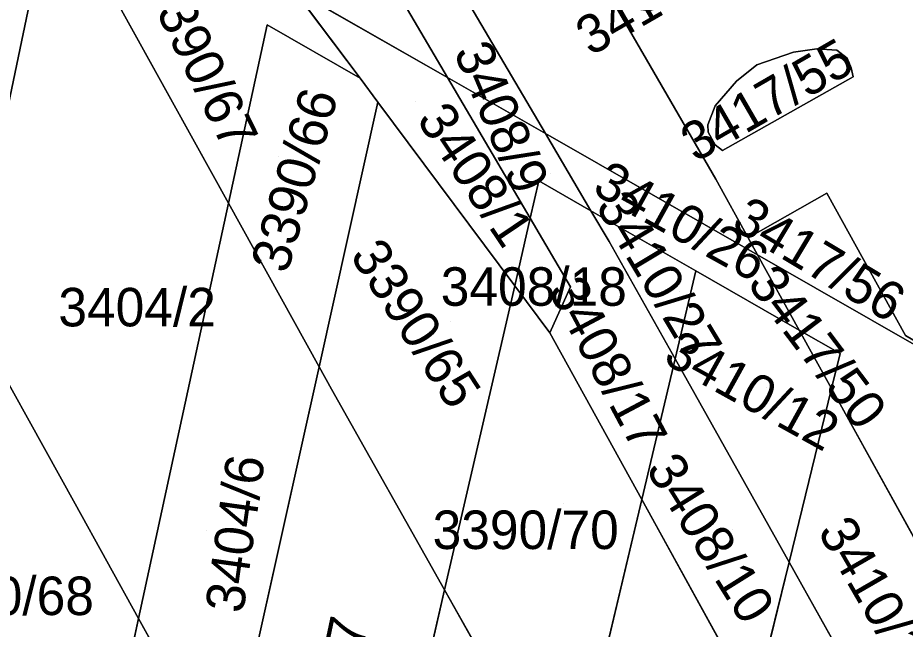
# Model space of a CAD drawing. Extents: x -262715 to -259381, y -1237238 to -1231182.
# Drawn here: x -261850.05 to -261803.95, y -1236053.56 to -1236021.81 of the extents above; entities that cross this region are included whole.
import ezdxf

# ---------------------------------------------------------------- set-up
doc = ezdxf.new("R2010")
doc.units = 0
for name, color, linetype in [('body_kn', 7, 'Continuous'), ('kladpar_druhypozemkov', 7, 'Continuous'), ('kladpar_hranice', 7, 'Continuous'), ('kladpar_parcelnecisla', 7, 'Continuous'), ('kladpar_plochy', 7, 'Continuous')]:
    doc.layers.add(name, color=color, linetype=linetype)

msp = doc.modelspace()

# ---------------------------------------------------------------- linework, layer by layer
at = {"layer": 'body_kn'}
for p, q in [((-261837.1, -1236022.19), (-261837.1, -1236022.19)), ((-261809.75, -1236023.61), (-261809.75, -1236023.61)), ((-261808.54, -1236023.43), (-261808.54, -1236023.43)), ((-261807.51, -1236023.5), (-261807.51, -1236023.5)), ((-261806.97, -1236023.91), (-261806.97, -1236023.91)), ((-261811.66, -1236024.26), (-261811.66, -1236024.26)), ((-261806.77, -1236024.41), (-261806.77, -1236024.41)), ((-261832.27, -1236024.96), (-261832.27, -1236024.96)), ((-261832.27, -1236024.96), (-261832.27, -1236024.96)), ((-261827.73, -1236024.92), (-261827.73, -1236024.92)), ((-261806.65, -1236024.88), (-261806.65, -1236024.88)), ((-261806.65, -1236024.88), (-261806.65, -1236024.88)), ((-261812.71, -1236025.11), (-261812.71, -1236025.11)), ((-261831.35, -1236026.2), (-261831.35, -1236026.2)), ((-261831.35, -1236026.2), (-261831.35, -1236026.2)), ((-261813.83, -1236026.39), (-261813.83, -1236026.39)), ((-261814.2, -1236027.37), (-261814.2, -1236027.37)), ((-261814.19, -1236027.75), (-261814.19, -1236027.75)), ((-261822.64, -1236027.83), (-261822.64, -1236027.83)), ((-261822.64, -1236027.83), (-261822.64, -1236027.83)), ((-261813.82, -1236028.41), (-261813.82, -1236028.41)), ((-261813.45, -1236028.71), (-261813.45, -1236028.71)), ((-261822.99, -1236030.28), (-261822.99, -1236030.28)), ((-261813.8, -1236030.19), (-261813.8, -1236030.19)), ((-261813.8, -1236030.19), (-261813.8, -1236030.19)), ((-261808.02, -1236030.93), (-261808.02, -1236030.93)), ((-261839.1, -1236031.45), (-261839.1, -1236031.45)), ((-261839.1, -1236031.45), (-261839.1, -1236031.45)), ((-261820.28, -1236031.84), (-261820.28, -1236031.84)), ((-261823.44, -1236032.22), (-261823.44, -1236032.22)), ((-261823.44, -1236032.22), (-261823.44, -1236032.22)), ((-261812.11, -1236033.25), (-261812.11, -1236033.25)), ((-261819.33, -1236033.44), (-261819.33, -1236033.44)), ((-261811.62, -1236034.13), (-261811.62, -1236034.13)), ((-261811.62, -1236034.13), (-261811.62, -1236034.13)), ((-261814.83, -1236034.96), (-261814.83, -1236034.96)), ((-261814.83, -1236034.96), (-261814.83, -1236034.96)), ((-261814.02, -1236035.42), (-261814.02, -1236035.42)), ((-261824.24, -1236035.73), (-261824.24, -1236035.73)), ((-261824.24, -1236035.73), (-261824.24, -1236035.73)), ((-261821.34, -1236035.79), (-261821.34, -1236035.79)), ((-261822.42, -1236038.17), (-261822.42, -1236038.17)), ((-261822.42, -1236038.17), (-261822.42, -1236038.17)), ((-261809.46, -1236038.03), (-261809.46, -1236038.03)), ((-261807.34, -1236039.25), (-261807.34, -1236039.25)), ((-261815.91, -1236039.53), (-261815.91, -1236039.53)), ((-261815.91, -1236039.53), (-261815.91, -1236039.53)), ((-261834.4, -1236039.94), (-261834.4, -1236039.94)), ((-261834.4, -1236039.94), (-261834.4, -1236039.94)), ((-261833.76, -1236041.1), (-261833.76, -1236041.1)), ((-261807.78, -1236041.07), (-261807.78, -1236041.07)), ((-261807.78, -1236041.07), (-261807.78, -1236041.07)), ((-261847.06, -1236047.05), (-261847.06, -1236047.05)), ((-261817.64, -1236046.83), (-261817.64, -1236046.83)), ((-261817.64, -1236046.83), (-261817.64, -1236046.83)), ((-261809.99, -1236050.08), (-261809.99, -1236050.08)), ((-261809.99, -1236050.08), (-261809.99, -1236050.08)), ((-261827.88, -1236051.52), (-261827.88, -1236051.52)), ((-261843.77, -1236053), (-261843.77, -1236053)), ((-261843.77, -1236053), (-261843.77, -1236053))]:
    msp.add_line(p, q, dxfattribs=at)
at = {"layer": 'kladpar_druhypozemkov'}
for p, q in [((-261839.44, -1236024.2), (-261839.44, -1236024.2)), ((-261811.21, -1236025.2), (-261811.21, -1236025.2)), ((-261829.41, -1236026.17), (-261829.41, -1236026.17)), ((-261836.52, -1236029.03), (-261836.52, -1236029.03)), ((-261822.37, -1236029.9), (-261822.37, -1236029.9)), ((-261819.2, -1236031.22), (-261819.2, -1236031.22)), ((-261808.09, -1236033.51), (-261808.09, -1236033.51)), ((-261822.59, -1236035.2), (-261822.59, -1236035.2)), ((-261815.68, -1236036.05), (-261815.68, -1236036.05)), ((-261843.31, -1236036.1), (-261843.31, -1236036.1)), ((-261827.57, -1236037.6), (-261827.57, -1236037.6)), ((-261818.29, -1236039.62), (-261818.29, -1236039.62)), ((-261808.03, -1236039.42), (-261808.03, -1236039.42)), ((-261811.15, -1236041), (-261811.15, -1236041)), ((-261821.68, -1236047.01), (-261821.68, -1236047.01)), ((-261840.26, -1236048.45), (-261840.26, -1236048.45)), ((-261812.91, -1236048.39), (-261812.91, -1236048.39))]:
    msp.add_line(p, q, dxfattribs=at)
at = {"layer": 'kladpar_hranice'}
for p, q in [((-261839.1, -1236031.45), (-261849.68, -1236012.36)), ((-261849.68, -1236012.36), (-261839.1, -1236031.45)), ((-261827.73, -1236024.92), (-261835.72, -1236020.34)), ((-261835.72, -1236020.34), (-261832.27, -1236024.96)), ((-261835.72, -1236020.34), (-261827.73, -1236024.92)), ((-261832.27, -1236024.96), (-261831.35, -1236026.2)), ((-261822.64, -1236027.83), (-261827.73, -1236024.92)), ((-261823.44, -1236032.22), (-261827.73, -1236024.92)), ((-261827.73, -1236024.92), (-261822.64, -1236027.83)), ((-261827.73, -1236024.92), (-261823.44, -1236032.22)), ((-261831.35, -1236026.2), (-261834.4, -1236039.94)), ((-261834.4, -1236039.94), (-261831.35, -1236026.2)), ((-261831.35, -1236026.2), (-261824.24, -1236035.73)), ((-261811.62, -1236034.13), (-261822.64, -1236027.83)), ((-261822.64, -1236027.83), (-261811.62, -1236034.13)), ((-261820.28, -1236031.84), (-261822.64, -1236027.83)), ((-261822.64, -1236027.83), (-261820.28, -1236031.84)), ((-261839.1, -1236031.45), (-261843.77, -1236053)), ((-261843.77, -1236053), (-261839.1, -1236031.45)), ((-261834.4, -1236039.94), (-261839.1, -1236031.45)), ((-261839.1, -1236031.45), (-261834.4, -1236039.94)), ((-261820.28, -1236031.84), (-261814.83, -1236034.96)), ((-261824.24, -1236035.73), (-261823.44, -1236032.22)), ((-261823.44, -1236032.22), (-261824.24, -1236035.73)), ((-261811.62, -1236034.13), (-261809.46, -1236038.03)), ((-261814.83, -1236034.96), (-261815.91, -1236039.53)), ((-261827.88, -1236051.52), (-261824.24, -1236035.73)), ((-261824.24, -1236035.73), (-261827.88, -1236051.52)), ((-261822.42, -1236038.17), (-261824.24, -1236035.73)), ((-261809.46, -1236038.03), (-261807.78, -1236041.07)), ((-261807.78, -1236041.07), (-261809.46, -1236038.03)), ((-261817.64, -1236046.83), (-261815.91, -1236039.53)), ((-261815.91, -1236039.53), (-261817.64, -1236046.83)), ((-261815.91, -1236039.53), (-261809.99, -1236050.08)), ((-261809.99, -1236050.08), (-261815.91, -1236039.53)), ((-261834.4, -1236039.94), (-261839.16, -1236061.32)), ((-261839.16, -1236061.32), (-261834.4, -1236039.94)), ((-261807.78, -1236041.07), (-261809.99, -1236050.08)), ((-261809.99, -1236050.08), (-261807.78, -1236041.07)), ((-261807.78, -1236041.07), (-261801.15, -1236053.06)), ((-261801.15, -1236053.06), (-261807.78, -1236041.07)), ((-261821.45, -1236062.91), (-261817.64, -1236046.83)), ((-261817.64, -1236046.83), (-261821.45, -1236062.91)), ((-261817.64, -1236046.83), (-261811.79, -1236057.43)), ((-261811.79, -1236057.43), (-261817.64, -1236046.83)), ((-261811.79, -1236057.43), (-261809.99, -1236050.08)), ((-261809.99, -1236050.08), (-261811.79, -1236057.43)), ((-261809.99, -1236050.08), (-261803.4, -1236061.83)), ((-261803.4, -1236061.83), (-261809.99, -1236050.08)), ((-261832.78, -1236072.84), (-261827.88, -1236051.52)), ((-261827.88, -1236051.52), (-261832.78, -1236072.84)), ((-261827.88, -1236051.52), (-261821.45, -1236062.91)), ((-261821.45, -1236062.91), (-261827.88, -1236051.52)), ((-261847.4, -1236069.77), (-261843.77, -1236053)), ((-261843.77, -1236053), (-261847.4, -1236069.77)), ((-261843.77, -1236053), (-261839.16, -1236061.32)), ((-261839.16, -1236061.32), (-261843.77, -1236053))]:
    msp.add_line(p, q, dxfattribs=at)
for points in [[(-261852.07, -1235966.41), (-261850.48, -1235969.01), (-261842.71, -1235981.72), (-261840.51, -1235985.31), (-261833.57, -1235996.66), (-261831.66, -1235999.28), (-261819.15, -1236020.93), (-261813.8, -1236030.19), (-261812.11, -1236033.25), (-261811.62, -1236034.13)], [(-261822.64, -1236027.83), (-261840.52, -1235997.49), (-261842, -1235994.98), (-261855.89, -1235972.34)], [(-261848.7, -1235998.61), (-261842, -1235994.98), (-261840.52, -1235997.49), (-261822.64, -1236027.83)], [(-261827.73, -1236024.92), (-261843.08, -1235998.8), (-261847.39, -1236000.99), (-261848.7, -1235998.61)], [(-261835.72, -1236020.34), (-261840.37, -1236014.12), (-261847.39, -1236000.99), (-261843.08, -1235998.8), (-261827.73, -1236024.92)], [(-261852.75, -1236036.84), (-261848.33, -1236015.75), (-261856.94, -1236010.82), (-261859.75, -1236024.28)], [(-261859.75, -1236024.28), (-261856.94, -1236010.82), (-261848.33, -1236015.75), (-261852.75, -1236036.84)], [(-261813.8, -1236030.19), (-261819.15, -1236020.93), (-261817.97, -1236021.35), (-261817.27, -1236021.44), (-261816.58, -1236021.29), (-261813.01, -1236019.35), (-261801.97, -1236013.22), (-261801.04, -1236013.31), (-261799.69, -1236013.68), (-261798.88, -1236014.08), (-261787.64, -1236034.17), (-261797.32, -1236039.55), (-261798.81, -1236037.01), (-261802.59, -1236039.11), (-261803.94, -1236038.32), (-261808.02, -1236030.93), (-261812.11, -1236033.25), (-261813.8, -1236030.19)], [(-261824.24, -1236035.73), (-261831.35, -1236026.2), (-261832.27, -1236024.96), (-261835.72, -1236020.34)], [(-261839.1, -1236031.45), (-261837.1, -1236022.19), (-261832.27, -1236024.96)], [(-261832.27, -1236024.96), (-261837.1, -1236022.19), (-261839.1, -1236031.45)], [(-261813.45, -1236028.71), (-261806.65, -1236024.88), (-261806.77, -1236024.41), (-261806.97, -1236023.91), (-261807.51, -1236023.5), (-261808.54, -1236023.43), (-261809.75, -1236023.61), (-261811.66, -1236024.26), (-261812.71, -1236025.11), (-261813.83, -1236026.39), (-261814.2, -1236027.37), (-261814.19, -1236027.75), (-261813.82, -1236028.41), (-261813.45, -1236028.71)], [(-261806.65, -1236024.88), (-261813.45, -1236028.71), (-261813.82, -1236028.41), (-261814.19, -1236027.75), (-261814.2, -1236027.37), (-261813.83, -1236026.39), (-261812.71, -1236025.11), (-261811.66, -1236024.26), (-261809.75, -1236023.61), (-261808.54, -1236023.43), (-261807.51, -1236023.5), (-261806.97, -1236023.91), (-261806.77, -1236024.41), (-261806.65, -1236024.88)], [(-261823.44, -1236032.22), (-261822.99, -1236030.28), (-261820.28, -1236031.84)], [(-261820.28, -1236031.84), (-261822.99, -1236030.28), (-261823.44, -1236032.22)], [(-261799.76, -1236040.91), (-261811.62, -1236034.13), (-261812.11, -1236033.25), (-261808.02, -1236030.93), (-261803.94, -1236038.32), (-261802.59, -1236039.11), (-261798.81, -1236037.01), (-261797.32, -1236039.55), (-261799.76, -1236040.91)], [(-261815.91, -1236039.53), (-261819.33, -1236033.44), (-261820.28, -1236031.84)], [(-261809.46, -1236038.03), (-261814.02, -1236035.42), (-261814.83, -1236034.96), (-261820.28, -1236031.84)], [(-261820.28, -1236031.84), (-261819.33, -1236033.44), (-261815.91, -1236039.53)], [(-261823.44, -1236032.22), (-261821.34, -1236035.79), (-261822.42, -1236038.17)], [(-261817.64, -1236046.83), (-261822.42, -1236038.17), (-261821.34, -1236035.79), (-261823.44, -1236032.22)], [(-261809.46, -1236038.03), (-261811.62, -1236034.13), (-261799.76, -1236040.91), (-261739.55, -1236076.05), (-261712.87, -1236091.62)], [(-261815.91, -1236039.53), (-261814.83, -1236034.96), (-261814.02, -1236035.42), (-261809.46, -1236038.03)], [(-261824.24, -1236035.73), (-261822.42, -1236038.17), (-261817.64, -1236046.83)], [(-261852.75, -1236036.84), (-261847.06, -1236047.05), (-261843.77, -1236053)], [(-261843.77, -1236053), (-261847.06, -1236047.05), (-261852.75, -1236036.84)], [(-261807.78, -1236041.07), (-261807.34, -1236039.25), (-261809.46, -1236038.03)], [(-261809.46, -1236038.03), (-261807.34, -1236039.25), (-261807.78, -1236041.07)], [(-261834.4, -1236039.94), (-261833.76, -1236041.1), (-261827.88, -1236051.52)], [(-261827.88, -1236051.52), (-261833.76, -1236041.1), (-261834.4, -1236039.94)]]:
    msp.add_lwpolyline(points, dxfattribs=at)
at = {"layer": 'kladpar_plochy'}
for p, q in [((-261813.8, -1236030.19), (-261819.15, -1236020.93)), ((-261809.75, -1236023.61), (-261811.66, -1236024.26)), ((-261808.54, -1236023.43), (-261809.75, -1236023.61)), ((-261807.51, -1236023.5), (-261808.54, -1236023.43)), ((-261806.97, -1236023.91), (-261807.51, -1236023.5)), ((-261806.77, -1236024.41), (-261806.97, -1236023.91)), ((-261811.66, -1236024.26), (-261812.71, -1236025.11)), ((-261806.65, -1236024.88), (-261806.77, -1236024.41)), ((-261813.45, -1236028.71), (-261806.65, -1236024.88)), ((-261812.71, -1236025.11), (-261813.83, -1236026.39)), ((-261813.83, -1236026.39), (-261814.2, -1236027.37)), ((-261814.2, -1236027.37), (-261814.19, -1236027.75)), ((-261814.19, -1236027.75), (-261813.82, -1236028.41)), ((-261813.82, -1236028.41), (-261813.45, -1236028.71)), ((-261812.11, -1236033.25), (-261813.8, -1236030.19)), ((-261808.02, -1236030.93), (-261812.11, -1236033.25)), ((-261803.94, -1236038.32), (-261808.02, -1236030.93))]:
    msp.add_line(p, q, dxfattribs=at)
for points in [[(-261855.89, -1235972.34), (-261855.48, -1235971.71), (-261852.07, -1235966.41), (-261850.48, -1235969.01), (-261842.71, -1235981.72), (-261840.51, -1235985.31), (-261833.57, -1235996.66), (-261831.66, -1235999.28), (-261819.15, -1236020.93), (-261813.8, -1236030.19), (-261812.11, -1236033.25), (-261811.62, -1236034.13), (-261822.64, -1236027.83), (-261840.52, -1235997.49), (-261842, -1235994.98)], [(-261848.7, -1235998.61), (-261842, -1235994.98), (-261840.52, -1235997.49), (-261822.64, -1236027.83), (-261827.73, -1236024.92), (-261843.08, -1235998.8), (-261847.39, -1236000.99)], [(-261835.72, -1236020.34), (-261840.37, -1236014.12), (-261847.39, -1236000.99), (-261843.08, -1235998.8), (-261827.73, -1236024.92)], [(-261856.75, -1236008.32), (-261849.68, -1236012.36), (-261839.1, -1236031.45), (-261843.77, -1236053), (-261847.06, -1236047.05), (-261852.75, -1236036.84), (-261848.33, -1236015.75), (-261856.94, -1236010.82), (-261859.75, -1236024.28), (-261866, -1236013.06), (-261857.11, -1236008.02)], [(-261852.75, -1236036.84), (-261859.75, -1236024.28), (-261856.94, -1236010.82), (-261848.33, -1236015.75)], [(-261839.1, -1236031.45), (-261849.68, -1236012.36), (-261835.72, -1236020.34), (-261832.27, -1236024.96), (-261837.1, -1236022.19)], [(-261835.72, -1236020.34), (-261827.73, -1236024.92), (-261823.44, -1236032.22), (-261824.24, -1236035.73), (-261831.35, -1236026.2), (-261832.27, -1236024.96)], [(-261834.4, -1236039.94), (-261839.1, -1236031.45), (-261837.1, -1236022.19), (-261832.27, -1236024.96), (-261831.35, -1236026.2)], [(-261806.65, -1236024.88), (-261813.45, -1236028.71), (-261813.82, -1236028.41), (-261814.19, -1236027.75), (-261814.2, -1236027.37), (-261813.83, -1236026.39), (-261812.71, -1236025.11), (-261811.66, -1236024.26), (-261809.75, -1236023.61), (-261808.54, -1236023.43), (-261807.51, -1236023.5), (-261806.97, -1236023.91), (-261806.77, -1236024.41)], [(-261823.44, -1236032.22), (-261827.73, -1236024.92), (-261822.64, -1236027.83), (-261820.28, -1236031.84), (-261822.99, -1236030.28)], [(-261831.35, -1236026.2), (-261824.24, -1236035.73), (-261827.88, -1236051.52), (-261833.76, -1236041.1), (-261834.4, -1236039.94)], [(-261822.64, -1236027.83), (-261811.62, -1236034.13), (-261809.46, -1236038.03), (-261814.02, -1236035.42), (-261814.83, -1236034.96), (-261820.28, -1236031.84)], [(-261817.64, -1236046.83), (-261822.42, -1236038.17), (-261821.34, -1236035.79), (-261823.44, -1236032.22), (-261822.99, -1236030.28), (-261820.28, -1236031.84), (-261819.33, -1236033.44), (-261815.91, -1236039.53)], [(-261799.76, -1236040.91), (-261811.62, -1236034.13), (-261812.11, -1236033.25), (-261808.02, -1236030.93), (-261803.94, -1236038.32), (-261802.59, -1236039.11), (-261798.81, -1236037.01), (-261797.32, -1236039.55)], [(-261839.16, -1236061.32), (-261843.77, -1236053), (-261839.1, -1236031.45), (-261834.4, -1236039.94)], [(-261814.83, -1236034.96), (-261815.91, -1236039.53), (-261819.33, -1236033.44), (-261820.28, -1236031.84)], [(-261822.42, -1236038.17), (-261824.24, -1236035.73), (-261823.44, -1236032.22), (-261821.34, -1236035.79)], [(-261712.87, -1236091.62), (-261714.58, -1236092.53), (-261721.11, -1236088.83), (-261725.27, -1236086.43), (-261729.33, -1236084.11), (-261733.52, -1236081.75), (-261737.59, -1236079.27), (-261742.15, -1236076.63), (-261745.62, -1236074.63), (-261751.75, -1236071.28), (-261756.98, -1236068.31), (-261762.53, -1236065.18), (-261766.68, -1236062.84), (-261774.38, -1236058.14), (-261782.16, -1236053.68), (-261790.99, -1236048.62), (-261798.86, -1236044.11), (-261801.15, -1236053.06), (-261807.78, -1236041.07), (-261807.34, -1236039.25), (-261809.46, -1236038.03), (-261811.62, -1236034.13), (-261799.76, -1236040.91), (-261739.55, -1236076.05)], [(-261809.99, -1236050.08), (-261815.91, -1236039.53), (-261814.83, -1236034.96), (-261814.02, -1236035.42), (-261809.46, -1236038.03), (-261807.78, -1236041.07)], [(-261824.24, -1236035.73), (-261822.42, -1236038.17), (-261817.64, -1236046.83), (-261821.45, -1236062.91), (-261827.88, -1236051.52)], [(-261852.75, -1236036.84), (-261847.06, -1236047.05), (-261843.77, -1236053), (-261847.4, -1236069.77), (-261855.26, -1236055.99), (-261856.36, -1236054.03), (-261856.27, -1236053.61)], [(-261807.78, -1236041.07), (-261809.46, -1236038.03), (-261807.34, -1236039.25)], [(-261815.91, -1236039.53), (-261809.99, -1236050.08), (-261811.79, -1236057.43), (-261817.64, -1236046.83)], [(-261832.78, -1236072.84), (-261839.16, -1236061.32), (-261834.4, -1236039.94), (-261833.76, -1236041.1), (-261827.88, -1236051.52)], [(-261803.4, -1236061.83), (-261809.99, -1236050.08), (-261807.78, -1236041.07), (-261801.15, -1236053.06)], [(-261815.64, -1236073.19), (-261821.45, -1236062.91), (-261817.64, -1236046.83), (-261811.79, -1236057.43)], [(-261809.99, -1236050.08), (-261803.4, -1236061.83), (-261805.29, -1236069.2), (-261811.79, -1236057.43)], [(-261826.49, -1236084.21), (-261832.78, -1236072.84), (-261827.88, -1236051.52), (-261821.45, -1236062.91)], [(-261843.77, -1236053), (-261839.16, -1236061.32), (-261842.82, -1236077.79), (-261847.4, -1236069.77)]]:
    msp.add_lwpolyline(points, close=True, dxfattribs=at)

# ---------------------------------------------------------------- texts
at = {"layer": 'kladpar_parcelnecisla'}
for s, rotation, p in [('3417/57', 30, (-261820.292, -1236023.833)), ('3390/67', 296, (-261843.533, -1236020.151)), ('3408/9', 293, (-261827.43, -1236023.584)), ('3417/55', 30, (-261814.841, -1236029.354)), ('3390/66', 74, (-261836.054, -1236035.154)), ('3408/1', 304, (-261829.375, -1236027.111)), ('3410/26', 331, (-261820.281, -1236030.892)), ('3410/27', 301, (-261820.071, -1236031.595)), ('3417/56', 329, (-261813.061, -1236032.706)), ('3390/65', 303, (-261832.831, -1236034.163)), ('3417/50', 307, (-261812.204, -1236035.635)), ('3408/17', 298, (-261822.534, -1236035.948)), ('3410/12', 331, (-261816.603, -1236039.69)), ('3404/6', 82, (-261838.343, -1236052.784)), ('3408/10', 302, (-261817.465, -1236045.25)), ('3410/13', 300, (-261808.535, -1236048.482)), ('3404/7', 78, (-261833.518, -1236061.187))]:
    msp.add_text(s, height=2, rotation=rotation, dxfattribs=at).set_placement(p)
for s, p in [('3408/18', (-261828.08, -1236036.77)), ('3404/2', (-261847.94, -1236037.84)), ('3390/70', (-261828.501, -1236049.4)), ('3390/68', (-261855.761, -1236052.83))]:
    msp.add_text(s, height=2, dxfattribs=at).set_placement(p)

doc.saveas('drawing.dxf')
